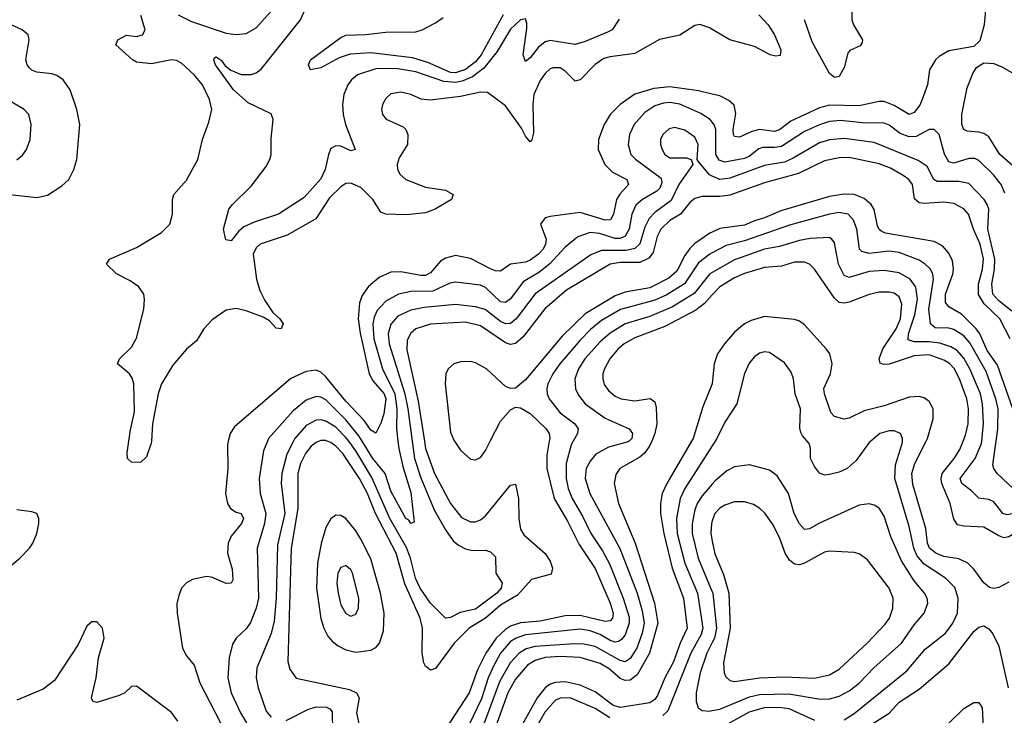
# Model space of a CAD drawing. Header units: inches. Extents: x 1649636 to 1815363, y 506543 to 641975.
# Tile 283 of 656: x 1687221 to 1691172, y 608900 to 611691. Entities that reach past the tile are written whole.
import ezdxf

# ---------------------------------------------------------------- set-up
doc = ezdxf.new("R2010")
doc.units = ezdxf.units.IN
doc.header["$MEASUREMENT"] = 0
for name, color, linetype in [('B6680', 7, 'Continuous'), ('B6681', 7, 'Continuous'), ('B6690', 7, 'Continuous'), ('B6691', 7, 'Continuous')]:
    doc.layers.add(name, color=color, linetype=linetype)

msp = doc.modelspace()

# ---------------------------------------------------------------- linework, layer by layer
at = {"layer": 'B6680', "color": 5}
for points, elevation in [([(1687749.4, 610000), (1687748.7, 609991.3), (1687730, 609937.2), (1687706, 609914), (1687670, 609915.1), (1687653.6, 609930), (1687652.8, 609952.8), (1687659.2, 610000)], 480), ([(1688057.9, 610000), (1688054.4, 609985.6), (1688056.1, 609890), (1688046.7, 609790), (1688054.2, 609750), (1688066.3, 609730), (1688090, 609715.3), (1688109.4, 609709.4), (1688119.1, 609690), (1688111.4, 609670), (1688070, 609618.5), (1688057.4, 609590), (1688055, 609550), (1688074.2, 609485.8), (1688076.2, 609443.8), (1688069.2, 609430.8), (1688050, 609429.2), (1687990, 609454.6), (1687970, 609457.6), (1687914.9, 609445.1), (1687890, 609431.8), (1687870.2, 609409.8), (1687859.2, 609380.8), (1687852.1, 609347.9), (1687852.8, 609310), (1687874.8, 609170), (1687890, 609139.3), (1687920.8, 609100.8), (1687943.4, 609030), (1688026.3, 608870)], 520), ([(1688215.7, 610000), (1688199.4, 609960.6), (1688182.3, 609850), (1688185.5, 609790), (1688209.1, 609710), (1688203, 609670), (1688173.8, 609570), (1688179.7, 609370), (1688170, 609329.7), (1688147.2, 609272.8), (1688130, 609247), (1688090.1, 609209.9), (1688074.9, 609185.1), (1688061.5, 609130), (1688056, 609050), (1688069.5, 608990), (1688106.4, 608910), (1688130.7, 608870)], 540), ([(1688319.6, 610000), (1688292.8, 609947.2), (1688272.8, 609870), (1688270.7, 609830), (1688284.3, 609710), (1688255.6, 609584.4), (1688249.8, 609370), (1688241.6, 609278.4), (1688230, 609228.6), (1688172.5, 609090), (1688170.1, 609050), (1688178.2, 609010), (1688210, 608916.9), (1688230, 608892.5)], 560), ([(1688423.3, 610000), (1688410, 609995.1), (1688390, 609979.6), (1688367.8, 609950), (1688347.8, 609910), (1688336.4, 609870), (1688337.6, 609730), (1688310.3, 609570), (1688296.5, 609116.5), (1688304.7, 609084.7), (1688330, 609049.1), (1688543.9, 609003.9), (1688572.8, 608990), (1688583.5, 608970), (1688573.1, 608910), (1688590.1, 608830)], 580), ([(1688845.2, 610000), (1688849.8, 609969.8), (1688885.5, 609870), (1688949.8, 609749.8), (1688994.2, 609694.2), (1689030, 609676.2), (1689050, 609676.6), (1689070, 609684.2), (1689090, 609700.1), (1689190, 609823.9), (1689210, 609827.2), (1689222.7, 609770), (1689223.4, 609690), (1689230, 609647.4), (1689243.9, 609623.9), (1689330, 609549.4), (1689350, 609518.8), (1689359.3, 609490), (1689354.1, 609465.9), (1689274.9, 609445.1), (1689218.4, 609381.6), (1689150, 609342.4), (1689090.5, 609290), (1689025.1, 609250), (1688965, 609190), (1688890, 609087.9), (1688870, 609081.2), (1688850, 609097.4), (1688843.2, 609110), (1688835.9, 609150), (1688837.6, 609250), (1688827.5, 609290), (1688767.1, 609427.1), (1688731.7, 609550), (1688649, 609710), (1688616.8, 609790), (1688584.9, 609850), (1688518.1, 609950), (1688490, 609980.1), (1688470, 609994.5), (1688455.2, 610000)], 580), ([(1688795.6, 610000), (1688804.6, 609930), (1688830, 609852.4), (1688884.1, 609724.1), (1688930, 609644.1), (1688960.6, 609600.6), (1688982.1, 609582.1), (1689010, 609567.8), (1689038.6, 609561.4), (1689090, 609563.1), (1689110, 609556.4), (1689130, 609536.3), (1689131.5, 609470), (1689156.4, 609430), (1689153.3, 609410), (1689135.4, 609390), (1689050, 609326.3), (1688988, 609312), (1688950, 609292.9), (1688929.3, 609289.3), (1688869.5, 609350), (1688828.4, 609410), (1688808.9, 609450), (1688789.4, 609530), (1688773.6, 609573.6), (1688706.8, 609690), (1688634, 609854), (1688570, 609961.3), (1688541.2, 610000)], 560), ([(1688738.8, 610000), (1688742.1, 609970), (1688758.4, 609898.4), (1688790, 609794), (1688804.5, 609675.5), (1688790, 609669.8), (1688782.3, 609682.3), (1688770, 609689.8), (1688710, 609799.4), (1688687.9, 609870), (1688637.5, 609930), (1688594.8, 610000)], 540), ([(1689346.1, 610000), (1689336.9, 609943.1), (1689336.3, 609890), (1689365.2, 609770), (1689418.8, 609678.8), (1689465.6, 609585.6), (1689530, 609488.8), (1689590, 609349.3), (1689601.9, 609310), (1689599.8, 609290), (1689590, 609279), (1689570, 609276.1), (1689470, 609300.5), (1689410, 609299.3), (1689310, 609278.4), (1689230, 609271.5), (1689190, 609257.3), (1689170, 609244.3), (1689133.2, 609210), (1689091.3, 609150), (1689058, 609082), (1689024.3, 608990), (1688930, 608845)], 620), ([(1688965.7, 610000), (1688990, 609963.9), (1689030, 609928.2), (1689050, 609924.8), (1689070, 609934.8), (1689090, 609962.3), (1689109.2, 610000)], 620), ([(1689442.2, 610000), (1689434.2, 609985.8), (1689413.3, 609910), (1689414, 609850), (1689422.3, 609810), (1689438.4, 609770), (1689479.4, 609699.4), (1689511.6, 609631.6), (1689559.7, 609559.7), (1689587.7, 609507.7), (1689643.2, 609370), (1689666.5, 609293.5), (1689666.8, 609270), (1689650, 609222.9), (1689636.4, 609203.6), (1689624.2, 609195.8), (1689610, 609193.7), (1689590, 609200.6), (1689550, 609223.9), (1689510, 609239.4), (1689470, 609245.2), (1689250, 609222.4), (1689212.9, 609210), (1689190, 609195.5), (1689151, 609150), (1689122.3, 609097.7), (1689100.8, 609050), (1689073.8, 608966.2), (1688990, 608790.5)], 640), ([(1689757.2, 610000), (1689750, 609981.9), (1689730, 609953.3), (1689710, 609935.9), (1689629.3, 609890), (1689613.3, 609866.7), (1689605.8, 609830), (1689623.3, 609750), (1689691.3, 609591.3), (1689768.4, 609350), (1689781.7, 609270), (1689748.6, 609150), (1689698.1, 609061.9), (1689670, 609040.8), (1689650, 609039.4), (1689630, 609047.4), (1689586, 609086), (1689550, 609108.1), (1689470, 609132.1), (1689390, 609136.1), (1689330, 609132), (1689290, 609119.8), (1689259.2, 609100.8), (1689210, 609045), (1689180.1, 608990), (1689042.7, 608610)], 680), ([(1689666.5, 610000), (1689663.1, 609996.9), (1689584.2, 609975.8), (1689532.5, 609947.5), (1689510, 609919.8), (1689494.7, 609890), (1689489.6, 609850), (1689508.7, 609790), (1689629.1, 609569.1), (1689698.8, 609390), (1689718.9, 609318.9), (1689726.4, 609270), (1689719.4, 609230), (1689697.6, 609170), (1689670, 609127.4), (1689650, 609115.2), (1689630, 609119.3), (1689530, 609175.7), (1689485.4, 609185.4), (1689446.8, 609186.8), (1689290, 609176), (1689253.9, 609166.1), (1689225.4, 609150), (1689189.1, 609110.9), (1689146.1, 609033.9), (1689055.5, 608790)], 660), ([(1689917.3, 610000), (1689817.7, 609830), (1689799.5, 609790), (1689792.4, 609750), (1689792.1, 609710), (1689805.1, 609630), (1689839.2, 609490), (1689884.1, 609370), (1689899.1, 609250), (1689870.9, 609189.1), (1689844.8, 609115.2), (1689809.8, 609050), (1689780.7, 608979.3), (1689770, 608963.5), (1689749.8, 608950.2), (1689630, 608931.7), (1689600.6, 608940.6), (1689530, 608993.8), (1689470, 609021.2), (1689410, 609034.7), (1689370, 609032.3), (1689350, 609024.5), (1689330, 609009.9), (1689297, 608970), (1689230.4, 608849.6)], 720), ([(1690000, 609981.6), (1689889.7, 609810), (1689870.8, 609770), (1689856.9, 609690), (1689859.9, 609630), (1689890, 609510.2), (1689941.1, 609390), (1689961.8, 609250), (1689955.7, 609224.3), (1689914.6, 609150), (1689821.8, 608918.2), (1689801.3, 608898.7)], 740), ([(1690000, 609828), (1689959.6, 609780.4), (1689939.7, 609750), (1689930, 609724.4), (1689918.9, 609670), (1689919.9, 609630), (1689943.5, 609530), (1690000, 609395.2)], 760), ([(1687150, 609471.6), (1687221.1, 609530), (1687259.7, 609570), (1687273.1, 609590), (1687289.8, 609630), (1687297.8, 609670), (1687297.2, 609690), (1687289.2, 609710), (1687270, 609716.9), (1687210, 609724.4)], 520), ([(1690000, 609680.1), (1689996.6, 609670), (1689993.9, 609630), (1690000, 609598.8)], 780), ([(1687856, 608876), (1687830, 608910.9), (1687690, 609017.2), (1687670, 609016.3), (1687642.6, 608990), (1687620.1, 608979.9), (1687530, 608951.8), (1687515.1, 608955.1), (1687508.6, 608970), (1687527.5, 609050), (1687537.8, 609130), (1687559.6, 609210), (1687552.8, 609250), (1687530, 609274.8), (1687510, 609275), (1687490, 609257.7), (1687456, 609184), (1687360.4, 609039.6), (1687314.9, 609005.1), (1687210, 608960.9)], 520), ([(1690000, 609192), (1689977.9, 609150), (1689951.3, 609070), (1689935.7, 608990), (1689935.1, 608955.1), (1689943.2, 608930), (1689959.3, 608919.3), (1689990, 608916.8), (1690000, 608918.8)], 760), ([(1689589.4, 608889.4), (1689530, 608927.9), (1689430, 608969.9), (1689390, 608969), (1689370, 608959), (1689330, 608913.9), (1689270, 608809.9)], 740), ([(1688290, 608879.5), (1688376.7, 608923.3), (1688410, 608934.6), (1688452.4, 608932.4), (1688465.8, 608925.8), (1688474.3, 608914.3), (1688476.2, 608836.2)], 560)]:
    msp.add_lwpolyline(points, dxfattribs=dict(at, elevation=elevation))
for points, elevation in [([(1688490, 609703.1), (1688470, 609687.7), (1688450, 609653.3), (1688430.7, 609589.3), (1688415.7, 609510), (1688412, 609410), (1688430, 609288.8), (1688441.9, 609250), (1688458.1, 609218.1), (1688476.1, 609196.1), (1688498.7, 609178.7), (1688530, 609162.4), (1688570, 609152.8), (1688630, 609161.4), (1688650, 609172.4), (1688664.9, 609190), (1688681, 609239), (1688683.8, 609310), (1688668.9, 609390), (1688630, 609527.9), (1688590, 609606.9), (1688570, 609640.5), (1688530, 609689.8), (1688510, 609702.3)], 620), ([(1688530, 609500.5), (1688510, 609492.8), (1688498.2, 609470), (1688492.9, 609430), (1688498.3, 609390), (1688510, 609343.8), (1688530, 609308.9), (1688550, 609297.4), (1688570, 609305.3), (1688580.8, 609330), (1688582.3, 609370), (1688555.9, 609470), (1688550, 609483.6)], 640)]:
    msp.add_lwpolyline(points, close=True, dxfattribs=dict(at, elevation=elevation))
at = {"layer": 'B6681', "color": 5}
for points, elevation in [([(1689627, 611693), (1689598, 611650), (1689579.6, 611640.5), (1689490, 611603.2), (1689450, 611591.3), (1689350, 611607.2), (1689330, 611602), (1689301.5, 611578.6), (1689270, 611537.6), (1689250, 611522.4), (1689240.7, 611550), (1689255.6, 611655.6), (1689256.5, 611676.5), (1689250, 611693.6), (1689230, 611689.8), (1689190, 611652.6), (1689137.3, 611562.7), (1689083.8, 611496.2), (1689038, 611462), (1688996.5, 611443.5), (1688970, 611438.6), (1688922.9, 611442.9), (1688810, 611481.8), (1688730, 611495), (1688650, 611493.1), (1688576.9, 611470), (1688551.8, 611450), (1688538, 611430), (1688521.9, 611390), (1688515.9, 611350), (1688518.9, 611310), (1688528, 611270), (1688567.7, 611170), (1688550, 611164.6), (1688510, 611182.9), (1688490, 611184.6), (1688470, 611173.7), (1688459.6, 611150), (1688446.8, 611090), (1688430, 611052.4), (1688362.1, 610977.9), (1688258.9, 610910), (1688161.7, 610878.3), (1688120.6, 610859.4), (1688098.4, 610841.6), (1688070, 610804.2), (1688048, 610808), (1688038.7, 610850), (1688060.4, 610930), (1688074.3, 610950), (1688150, 611022.4), (1688210, 611102.4), (1688224.4, 611130), (1688229.8, 611150.2), (1688230, 611214), (1688237.7, 611290), (1688230, 611313.7), (1688137.7, 611357.7), (1688079.3, 611410), (1688007, 611510), (1687999.7, 611530), (1688002.6, 611537.4), (1688010, 611541.1), (1688030, 611528.7), (1688045.7, 611505.7), (1688067.9, 611487.9), (1688110, 611470.7), (1688150, 611470.8), (1688170, 611477.7), (1688190, 611492.9), (1688347.6, 611690), (1688374.3, 611750)], 460), ([(1687659.2, 610000), (1687665.4, 610045.4), (1687682.3, 610117.7), (1687678.3, 610230), (1687672.5, 610252.5), (1687661, 610270), (1687612.8, 610310), (1687621.1, 610330), (1687670, 610376.9), (1687690, 610413.4), (1687719.4, 610530), (1687722.4, 610570), (1687719.2, 610590), (1687698.4, 610618.4), (1687663.7, 610643.7), (1687610, 610671.5), (1687569.5, 610710), (1687580.7, 610730), (1687690, 610776.3), (1687790, 610837.2), (1687823.1, 610870), (1687833.6, 610910), (1687833.5, 610970), (1687839.7, 610990), (1687890, 611047), (1687935.4, 611130), (1687954, 611210), (1687980.3, 611279.7), (1687991.9, 611330), (1687982.9, 611370), (1687954.3, 611430), (1687921.7, 611470), (1687870, 611516.4), (1687850, 611526.5), (1687830, 611529.4), (1687750, 611514.2), (1687690, 611521), (1687673.7, 611530), (1687606.3, 611590), (1687614.3, 611610), (1687650, 611629.1), (1687690, 611622.9), (1687713.5, 611630), (1687724.8, 611650), (1687707.6, 611707.6)], 480), ([(1687857.2, 611710), (1687910, 611683.7), (1688050, 611637.3), (1688090, 611631.1), (1688130, 611635.5), (1688170, 611657.6), (1688230, 611724.7)], 480), ([(1689161.4, 611710), (1689072.8, 611550), (1689050, 611522.2), (1689010, 611491.1), (1688970, 611478), (1688950, 611479.3), (1688858.4, 611518.4), (1688797.3, 611537.3), (1688630, 611557.8), (1688546.9, 611553.1), (1688502.8, 611537.2), (1688430, 611497.6), (1688388, 611490), (1688379.5, 611510), (1688387.8, 611530), (1688510, 611619.2), (1688530, 611629.3), (1688610, 611631.6), (1688690, 611640.4), (1688810, 611641.5), (1688836.2, 611650), (1688890, 611677.6), (1688919.8, 611700.2)], 440), ([(1687170, 610991.3), (1687290, 610977.1), (1687332.8, 610987.2), (1687390, 611024), (1687418.3, 611050), (1687438.7, 611090), (1687450.7, 611130), (1687462.2, 611270), (1687449.9, 611330), (1687423.4, 611410), (1687394.8, 611450), (1687370, 611466.6), (1687350, 611473.4), (1687290, 611479.9), (1687270, 611488.4), (1687259.1, 611499.1), (1687250.9, 611510), (1687246, 611530), (1687258.9, 611610), (1687254.5, 611630), (1687231.1, 611650), (1687187.3, 611670)], 520), ([(1690000, 611651.7), (1689990, 611657.8), (1689950, 611671.5), (1689930, 611667.9), (1689870, 611629), (1689789, 611611), (1689690, 611555.2), (1689590, 611541.9), (1689565.4, 611534.6), (1689530, 611511.1), (1689470, 611449.3), (1689450, 611444.7), (1689410, 611484.9), (1689390, 611497.9), (1689362.3, 611497.7), (1689350, 611493.4), (1689330, 611475.2), (1689310, 611446.5), (1689284.4, 611390), (1689279.9, 611350), (1689282.7, 611237.3), (1689275, 611205), (1689270, 611200.5), (1689250, 611223.9), (1689235, 611255), (1689170, 611344.9), (1689098.2, 611398.2), (1689070, 611399.8), (1688990, 611382.5), (1688868, 611368), (1688832.1, 611372.1), (1688790, 611390.7), (1688750, 611399.8), (1688710, 611392.9), (1688690, 611375.1), (1688676.5, 611350), (1688672.2, 611330), (1688677.1, 611310), (1688692, 611292), (1688760.4, 611260.4), (1688770.4, 611250.4), (1688778.4, 611230), (1688777, 611190), (1688743.8, 611136.2), (1688735.8, 611110), (1688737.6, 611090), (1688747.2, 611070), (1688770.5, 611050), (1688850, 611018.9), (1688930, 611007.2), (1688960.3, 610990), (1688953.4, 610970), (1688887.7, 610930), (1688850, 610915.5), (1688772, 610908), (1688690.4, 610910.4), (1688670, 610919), (1688638.4, 610970), (1688590, 611017.3), (1688550, 611034.8), (1688530, 611033.2), (1688510, 611020.8), (1688463.5, 610976.5), (1688408.8, 610891.2), (1688293.8, 610826.2), (1688186.5, 610790), (1688170, 610776.1), (1688157.6, 610750), (1688171, 610650), (1688184.8, 610604.8), (1688204.6, 610564.6), (1688236.6, 610516.6), (1688264.2, 610490), (1688277.6, 610470), (1688270.4, 610450), (1688250, 610453.3), (1688223.1, 610483.1), (1688197.6, 610497.6), (1688130, 610522.9), (1688090, 610531.8), (1688050, 610524.8), (1687993.6, 610486.4), (1687959.2, 610450), (1687930, 610403), (1687890, 610368.6), (1687835.4, 610304.6), (1687790.1, 610230), (1687776.6, 610190), (1687754.4, 610070), (1687749.4, 610000)], 480), ([(1690000, 611392.1), (1689945, 611405), (1689830, 611421.9), (1689765.4, 611414.6), (1689690, 611392), (1689630.1, 611349.9), (1689590.8, 611310), (1689566.1, 611270), (1689543.9, 611210), (1689542.4, 611170), (1689569.4, 611110), (1689599.4, 611079.4), (1689657.3, 611050), (1689664.1, 611030), (1689628.6, 610991.4), (1689615.6, 610970), (1689603.6, 610910), (1689591.9, 610888.1), (1689570, 610886.1), (1689470, 610916.7), (1689350, 610901.8), (1689330, 610895.3), (1689311.4, 610870), (1689333.8, 610810), (1689331.5, 610790), (1689321.3, 610770), (1689303.3, 610750), (1689270, 610725.6), (1689250, 610718.2), (1689190.5, 610709.5), (1689150, 610682.5), (1689130, 610683.4), (1689110, 610691.6), (1689030, 610733), (1688970, 610744.2), (1688930, 610734.1), (1688910, 610722), (1688870, 610675.3), (1688850, 610664.7), (1688830, 610664.2), (1688750, 610679.6), (1688710, 610677.7), (1688663, 610657), (1688620.1, 610619.9), (1688595.8, 610584.2), (1688584.5, 610555.5), (1688578.8, 610490), (1688587.4, 610432.6), (1688623.7, 610270), (1688640, 610240), (1688683.8, 610190), (1688690.5, 610170), (1688682.4, 610110), (1688670, 610071.8), (1688650, 610032.1), (1688630, 610043.9), (1688603, 610083), (1688530, 610160.5), (1688450, 610258.3), (1688430, 610276.2), (1688410, 610285), (1688370, 610279.9), (1688308.8, 610251.2), (1688082.5, 610057.5), (1688065.4, 610030), (1688057.9, 610000)], 520), ([(1687210, 611129.2), (1687232.3, 611147.7), (1687248.7, 611170), (1687263.1, 611210), (1687267.1, 611270), (1687257.4, 611310), (1687239.5, 611330), (1687190, 611359.7)], 540), ([(1690000, 611279.1), (1689991.2, 611290), (1689954.3, 611314.3), (1689870, 611352.3), (1689830, 611358.9), (1689804.3, 611355.7), (1689770, 611345.6), (1689730, 611318.4), (1689687.3, 611270), (1689668, 611230), (1689662.3, 611190), (1689673.4, 611150), (1689691.5, 611131.5), (1689794.5, 611054.5), (1689797.7, 611037.7), (1689790, 611015), (1689777.8, 611002.2), (1689719.8, 610970), (1689693.5, 610946.5), (1689677.9, 610910), (1689666.7, 610850), (1689650, 610822.7), (1689630, 610813.3), (1689610, 610812.5), (1689547.2, 610832.8), (1689510, 610837), (1689460.1, 610819.9), (1689410, 610778.4), (1689348.7, 610711.3), (1689303.7, 610676.3), (1689241.4, 610638.6), (1689190, 610571), (1689170, 610555.9), (1689150, 610558.8), (1689090, 610616.7), (1689070, 610625.3), (1688970, 610637.4), (1688946.4, 610633.6), (1688878.9, 610601.1), (1688790, 610599.9), (1688741.3, 610590), (1688690, 610561.6), (1688655.3, 610524.7), (1688643.1, 610496.9), (1688637.9, 610470), (1688642.4, 610410), (1688676.4, 610290), (1688726.9, 610190), (1688734.3, 610130), (1688733.4, 610050), (1688738.8, 610000)], 540), ([(1690000, 611063.4), (1689988.4, 611068.4), (1689943.1, 611123.1), (1689939.7, 611130), (1689943, 611190), (1689930, 611219.3), (1689890, 611247.7), (1689850, 611258.3), (1689826.8, 611253.2), (1689801.6, 611230), (1689792.1, 611210), (1689791.9, 611190), (1689798.6, 611170), (1689810.2, 611150), (1689830, 611136.3), (1689896.6, 611136.6), (1689915.5, 611130), (1689921.8, 611110), (1689865.4, 611030), (1689834.6, 610965.4), (1689770, 610917.8), (1689746.9, 610893.1), (1689730, 610857.8), (1689708.8, 610791.2), (1689690, 610772.3), (1689654.6, 610765.4), (1689555.5, 610764.5), (1689512.6, 610747.4), (1689290, 610590.3), (1689213.2, 610490), (1689190, 610471.7), (1689170, 610470.3), (1689150, 610480.3), (1689088.2, 610528.2), (1689050, 610538.2), (1688970, 610547.7), (1688843.9, 610536.1), (1688790, 610525.7), (1688738.5, 610501.5), (1688710, 610469.8), (1688700.1, 610430), (1688703, 610390), (1688765.9, 610190), (1688778.8, 610130), (1688795.6, 610000)], 560), ([(1690000, 610981.7), (1689958.4, 610981.6), (1689930, 610973.4), (1689910, 610957.5), (1689872.6, 610910), (1689830, 610884.6), (1689793.6, 610850), (1689779, 610821), (1689763.6, 610756.4), (1689745.8, 610734.2), (1689710, 610717), (1689630, 610716.5), (1689590, 610709.6), (1689414.7, 610605.3), (1689328.7, 610531.3), (1689241.9, 610418.1), (1689210, 610391.7), (1689190, 610388.3), (1689170, 610394.4), (1689070, 610462.2), (1689010, 610476.8), (1688870, 610468.8), (1688811.1, 610450), (1688788.8, 610431.2), (1688776.4, 610403.6), (1688774, 610366), (1688820.5, 610160.5), (1688845.2, 610000)], 580), ([(1690000, 610838.6), (1689990, 610833.9), (1689930, 610792.8), (1689910, 610773.4), (1689890, 610745), (1689858, 610682), (1689825.8, 610654.2), (1689750, 610614.8), (1689650, 610597), (1689610, 610583.2), (1689490, 610510.7), (1689398.4, 610421.6), (1689250, 610245.4), (1689210, 610213.1), (1689190, 610211.8), (1689170, 610219.5), (1689093.6, 610290), (1689050, 610314.8), (1689030, 610319.4), (1688990, 610317.6), (1688963.2, 610310), (1688939.8, 610290), (1688930.5, 610269.5), (1688927.8, 610230), (1688950, 610036.5), (1688963.4, 610003.4), (1688965.7, 610000)], 620), ([(1690000, 610754.8), (1689990, 610749.5), (1689944.8, 610715.2), (1689888.8, 610631.2), (1689814.9, 610585.1), (1689770, 610564.9), (1689631.4, 610528.6), (1689556.1, 610483.9), (1689511.8, 610448.2), (1689470, 610405.7), (1689388.3, 610310), (1689360.8, 610270), (1689340.1, 610230), (1689335.8, 610210), (1689337.4, 610190), (1689345.1, 610170), (1689390, 610112.9), (1689448.6, 610070), (1689462.2, 610050), (1689459.3, 610030), (1689442.2, 610000)], 640), ([(1690000, 610676.8), (1689990, 610671.1), (1689927.2, 610592.8), (1689840.8, 610539.2), (1689750, 610500.1), (1689650, 610470), (1689590, 610433.1), (1689550, 610398.3), (1689489.2, 610330), (1689463.3, 610290), (1689449.1, 610250), (1689451.3, 610210), (1689463.9, 610183.9), (1689490, 610149.5), (1689570, 610092.7), (1689666, 610050), (1689679.7, 610030), (1689677.6, 610010), (1689666.5, 610000)], 660), ([(1690000, 610586.5), (1689968.3, 610551.7), (1689934.3, 610525.7), (1689810, 610460.5), (1689690, 610414.5), (1689647.1, 610390), (1689622.7, 610370), (1689589, 610330), (1689567.3, 610290), (1689561.6, 610270), (1689560.5, 610250), (1689566.6, 610226.6), (1689583.1, 610203.1), (1689610, 610180.8), (1689634.9, 610170), (1689690, 610161.4), (1689751.3, 610171.3), (1689770, 610158), (1689775.3, 610135.3), (1689777.2, 610070), (1689769, 610030), (1689757.2, 610000)], 680), ([(1690000, 610231.7), (1689999.8, 610230), (1689962.8, 610137.2), (1689923.1, 610010), (1689917.3, 610000)], 720), ([(1688594.8, 610000), (1688581.6, 610021.6), (1688530, 610085), (1688450, 610166.2), (1688430, 610176.3), (1688410, 610179.4), (1688370, 610164.3), (1688318.8, 610121.2), (1688219.8, 610010), (1688215.7, 610000)], 540), ([(1689109.2, 610000), (1689150, 610079.8), (1689190, 610126), (1689210, 610135.9), (1689230, 610133.5), (1689270, 610110.7), (1689334.2, 610050), (1689345.1, 610030), (1689347.7, 610010), (1689346.1, 610000)], 620), ([(1688541.2, 610000), (1688530, 610015), (1688490, 610056.3), (1688450, 610079.7), (1688430, 610084.8), (1688410, 610083.7), (1688370, 610062.6), (1688324.7, 610010), (1688319.6, 610000)], 560), ([(1688455.2, 610000), (1688450, 610001.9), (1688430, 610002.5), (1688423.3, 610000)], 580)]:
    msp.add_lwpolyline(points, dxfattribs=dict(at, elevation=elevation))
at = {"layer": 'B6690', "color": 5}
for points, elevation in [([(1690011.8, 610000), (1690000, 609981.6)], 740), ([(1690636.4, 610000), (1690630, 609994.6), (1690577.9, 609922.1), (1690541.7, 609890), (1690510, 609875.3), (1690470, 609866.6), (1690450, 609863.9), (1690430, 609871.3), (1690410, 609897.6), (1690393.7, 609930), (1690394.7, 609970), (1690389.5, 609990), (1690380.7, 610000)], 740), ([(1690530, 608881.7), (1690570, 608907), (1690781.5, 609078.5), (1690854.6, 609165.4), (1690936.7, 609230), (1690965.6, 609270), (1690983.7, 609310), (1690987.1, 609370), (1690972.9, 609412.9), (1690936, 609450), (1690850, 609506.2), (1690821.1, 609541.1), (1690808.6, 609570), (1690790, 609657.7), (1690732.4, 609850), (1690735.1, 609904.9), (1690762.7, 609990), (1690763.2, 610000)], 740), ([(1691190, 609434.1), (1691150, 609413), (1691130, 609409), (1691112.9, 609412.9), (1691090, 609431.6), (1691050, 609486.6), (1691025.8, 609510), (1690990, 609528.4), (1690930, 609537.4), (1690896.8, 609550), (1690872, 609570), (1690863.4, 609590), (1690856.9, 609650), (1690805.6, 609825.6), (1690801, 609870), (1690812.9, 609910), (1690858.2, 610000)], 720), ([(1691709.7, 610000), (1691670, 609979.7), (1691610, 609936.2), (1691547.2, 609870), (1691476.5, 609810), (1691354.8, 609745.2), (1691210, 609627.7), (1691190, 609615.6), (1691170, 609612.5), (1691150, 609619.5), (1691090, 609654.6), (1691010, 609658.7), (1690984.5, 609664.5), (1690970, 609687.1), (1690955.1, 609750), (1690921.4, 609830), (1690918, 609850), (1690922.1, 609870), (1690970.8, 609930), (1690993.8, 609966.2), (1691006.8, 610000)], 680), ([(1691595, 610000), (1691590, 609995.9), (1691514.8, 609905.2), (1691450, 609846.7), (1691410, 609825.4), (1691330, 609801.7), (1691246.9, 609733), (1691210, 609710.3), (1691183.8, 609703.8), (1691165.9, 609710), (1691130, 609756.8), (1691110, 609765.2), (1691070, 609770.7), (1691040.6, 609800.6), (1691001.5, 609830), (1690995.4, 609850), (1691055.2, 609930), (1691080.9, 609990), (1691081.9, 610000)], 660), ([(1691528.5, 610000), (1691490, 609949.2), (1691430, 609897.9), (1691390, 609877.7), (1691330, 609871.5), (1691310, 609864.5), (1691230, 609804.8), (1691210, 609807.9), (1691143.7, 609870), (1691129.9, 609889.9), (1691125.4, 609905.4), (1691138.9, 610000)], 640), ([(1690000, 608918.8), (1690030, 608925), (1690150, 608973.6), (1690190, 608982.9), (1690306.7, 608986.7), (1690434.8, 608965.2), (1690470, 608966.4), (1690510, 608976.6), (1690550, 608998), (1690590, 609029.6), (1690647.9, 609090), (1690759.3, 609190), (1690810, 609263.5), (1690850, 609310.3), (1690865.4, 609350), (1690862.4, 609370), (1690851.4, 609390), (1690810, 609439.5), (1690759.2, 609519.2), (1690716.3, 609616.3), (1690690, 609698.7), (1690670, 609730.9), (1690650, 609743.5), (1690630, 609747.8), (1690590, 609742.8), (1690430, 609670.5), (1690390, 609647.5), (1690370, 609645), (1690350, 609667.8), (1690328.5, 609710), (1690306.4, 609790), (1690260.6, 609860.6), (1690230, 609883.9), (1690150, 609905.2), (1690090, 609897.5), (1690058.8, 609881.2), (1690010, 609839.9), (1690000, 609828)], 760), ([(1690000, 609598.8), (1690010, 609547.6), (1690045.1, 609465.1), (1690066, 609390), (1690071.6, 609250), (1690044.6, 609110), (1690047.8, 609070), (1690054.5, 609054.5), (1690070, 609039.8), (1690090, 609035.7), (1690190, 609051), (1690290, 609053.9), (1690410, 609049.3), (1690470, 609062.5), (1690510, 609085.1), (1690621.6, 609190), (1690694.3, 609265.7), (1690710.9, 609290), (1690724.9, 609330), (1690725.4, 609370), (1690710.6, 609410), (1690623.2, 609523.2), (1690590, 609547.3), (1690570, 609553.7), (1690470, 609558.9), (1690450, 609555.2), (1690370, 609510.4), (1690350, 609504.3), (1690330, 609507), (1690310, 609522.9), (1690292.2, 609550), (1690271.6, 609610), (1690244, 609664), (1690210.9, 609710.9), (1690190.4, 609730.4), (1690165.3, 609745.3), (1690130, 609756.5), (1690090, 609755.9), (1690050, 609742.8), (1690030, 609730.5), (1690010, 609709.8), (1690000, 609680.1)], 780), ([(1690000, 609395.2), (1690002.2, 609390), (1690017.4, 609250), (1690009.5, 609210), (1690000, 609192)], 760), ([(1690630, 608857.8), (1690710, 608909.1), (1690750, 608952.2), (1690830, 609004.3), (1690950, 609107.2), (1691050, 609236.3), (1691070, 609253.7), (1691090, 609258.8), (1691110, 609247.3), (1691126.3, 609226.3), (1691150, 609177.4), (1691187.7, 609010)], 720), ([(1690950, 608868.7), (1691010, 608927.1), (1691050, 608951.2), (1691070, 608951.3), (1691083.1, 608930), (1691090.8, 608770.8)], 680), ([(1690050, 608859.1), (1690150, 608913.8), (1690210, 608931.4), (1690270, 608933.3), (1690306.9, 608926.9), (1690410, 608879.9)], 740)]:
    msp.add_lwpolyline(points, dxfattribs=dict(at, elevation=elevation))
at = {"layer": 'B6691', "color": 5}
for points, elevation in [([(1691101.4, 611790), (1691091.3, 611670), (1691073.5, 611606.5), (1691050, 611583.6), (1690950, 611565.7), (1690910, 611543.1), (1690896, 611530), (1690871.4, 611490), (1690863.2, 611430), (1690842.7, 611370), (1690832.5, 611347.5), (1690810, 611318.2), (1690790, 611310.9), (1690730, 611347.1), (1690690, 611361.9), (1690670, 611362.6), (1690590, 611345.3), (1690470, 611348.3), (1690430, 611337.6), (1690316, 611284), (1690270, 611248.8), (1690250, 611242.3), (1690189.8, 611250.2), (1690158.3, 611241.7), (1690110, 611219.9), (1690090, 611222.5), (1690085.2, 611230), (1690083.7, 611250), (1690094.4, 611314.4), (1690087.4, 611347.4), (1690066.8, 611366.8), (1690030, 611385), (1690000, 611392.1)], 520), ([(1690186.7, 611710), (1690224.4, 611670), (1690249.2, 611630), (1690275.2, 611570), (1690272.5, 611547.5), (1690255, 611545), (1690232, 611550), (1690170, 611582.8), (1690070, 611609.4), (1690000, 611651.7)], 480), ([(1690560.8, 611730), (1690560.4, 611690), (1690566.3, 611670), (1690602.6, 611610), (1690601.1, 611598.9), (1690593.8, 611586.2), (1690552.3, 611567.7), (1690543.7, 611556.3), (1690530, 611499.3), (1690510, 611463.4), (1690490, 611458.5), (1690470, 611475.4), (1690401.3, 611601.3), (1690370, 611690.8)], 480), ([(1691237.2, 611077.2), (1691153.5, 611150), (1691110, 611220.5), (1691090, 611234.2), (1691070, 611239.6), (1691023.4, 611243.4), (1691009.9, 611249.9), (1691001.7, 611270), (1691002, 611310), (1691023.2, 611416.8), (1691045.2, 611474.8), (1691061.1, 611498.9), (1691090, 611517.7), (1691130, 611515.2), (1691162.1, 611502.1), (1691230, 611462.8)], 520), ([(1691174.6, 610994.6), (1691159.6, 611030), (1691128.9, 611068.9), (1691070, 611126), (1691053.9, 611133.9), (1691030, 611133.8), (1690970, 611115), (1690950, 611120.5), (1690931.9, 611151.9), (1690911.1, 611230), (1690890, 611249.8), (1690870, 611250.5), (1690817.9, 611222.1), (1690790, 611220.3), (1690754.4, 611234.4), (1690710, 611267.7), (1690690, 611275.6), (1690602.8, 611277.2), (1690514.3, 611285.7), (1690470, 611282.2), (1690430, 611269.6), (1690370, 611242.1), (1690277.5, 611182.5), (1690250, 611178), (1690201.5, 611178.5), (1690187.1, 611172.9), (1690150, 611143.1), (1690130, 611134.4), (1690050, 611118.8), (1690027.6, 611127.6), (1690014.5, 611150), (1690014.1, 611250), (1690007.3, 611270), (1690000, 611279.1)], 540), ([(1691201.8, 610521.8), (1691150, 610562.4), (1691126.4, 610590), (1691121.7, 610630), (1691132.8, 610690), (1691134.4, 610730), (1691106.3, 610850), (1691109.4, 610930), (1691103.6, 610950), (1691091.1, 610970), (1691030, 611033.5), (1690990, 611042.1), (1690902.1, 611042.1), (1690888.8, 611050), (1690861.8, 611101.8), (1690826.3, 611126.3), (1690650, 611198.6), (1690530, 611213.6), (1690470, 611208.8), (1690430, 611196.2), (1690325.4, 611134.6), (1690290, 611118.9), (1690210, 611105.2), (1690070, 611054.5), (1690030, 611050.3), (1690000, 611063.4)], 560), ([(1691196.1, 610410), (1691154.4, 610490), (1691091, 610551), (1691068.1, 610588.1), (1691069.1, 610630), (1691084.9, 610690), (1691088.8, 610731.2), (1691074.6, 610790), (1691047.9, 610850), (1691028.5, 610910), (1691010, 610931.9), (1690970, 610953.8), (1690930, 610958.2), (1690850, 610953.2), (1690830, 610955.8), (1690812.2, 610972.2), (1690803.1, 611030), (1690789.3, 611049.3), (1690766.3, 611066.3), (1690715.7, 611095.7), (1690670, 611113.1), (1690550, 611137.8), (1690510, 611136.7), (1690450, 611123.9), (1690346.6, 611073.4), (1690210, 611035.7), (1690070, 610986.8), (1690030, 610981.8), (1690000, 610981.7)], 580), ([(1691206.8, 610130), (1691145, 610305), (1691103.3, 610363.3), (1691073.6, 610430), (1691059, 610450), (1691000.1, 610510), (1690950, 610539.4), (1690935.9, 610555.9), (1690936.1, 610590), (1690965, 610670), (1690968.3, 610690), (1690963.7, 610723.7), (1690950, 610754.6), (1690923.8, 610783.8), (1690890, 610801.4), (1690694.7, 610834.7), (1690680.6, 610840.6), (1690669.3, 610849.3), (1690663.1, 610863.1), (1690649.6, 610929.6), (1690637.8, 610950), (1690610, 610973.8), (1690570, 610989.1), (1690530, 610991.4), (1690470, 610981.4), (1690275.4, 610924.6), (1690210, 610895.4), (1690170, 610884.3), (1690130, 610866.9), (1690030, 610852.5), (1690000, 610838.6)], 620), ([(1691138.9, 610000), (1691146, 610050), (1691147.4, 610130), (1691137.8, 610170), (1691099.1, 610279.1), (1691034.2, 610394.2), (1691010, 610422.2), (1690970, 610447.9), (1690950, 610453.5), (1690894.4, 610454.4), (1690875.8, 610470), (1690869.7, 610530), (1690888.3, 610650), (1690885.8, 610670), (1690875.5, 610690), (1690855, 610710), (1690830, 610725.6), (1690750, 610756.8), (1690710, 610762.4), (1690630, 610753.2), (1690600.7, 610760.7), (1690590.4, 610770.4), (1690580.8, 610850), (1690566.8, 610886.8), (1690546, 610910), (1690510, 610916.6), (1690470, 610909.9), (1690310, 610867.1), (1690130, 610803.7), (1690055.7, 610784.3), (1690000, 610754.8)], 640), ([(1691081.9, 610000), (1691088.7, 610071.3), (1691084.3, 610150), (1691076.2, 610190), (1691034, 610290), (1691010, 610332.8), (1690983.4, 610363.4), (1690957.9, 610377.9), (1690913.6, 610393.6), (1690870, 610399), (1690810, 610398.7), (1690786.2, 610406.2), (1690786.9, 610430), (1690813.3, 610506.7), (1690823.3, 610570), (1690817.1, 610617.1), (1690793.9, 610650), (1690750, 610675.4), (1690690, 610685.2), (1690630, 610680.5), (1690550, 610657.1), (1690530, 610664.7), (1690506.3, 610710), (1690490, 610795.1), (1690480.4, 610810), (1690470, 610816.8), (1690392.6, 610812.6), (1690350, 610805), (1690270, 610780.7), (1690210, 610770.3), (1690090, 610727.8), (1690000, 610676.8)], 660), ([(1691006.8, 610000), (1691016, 610024), (1691026.4, 610070), (1691028, 610130), (1691021.7, 610170), (1690991.9, 610250), (1690970.8, 610290.8), (1690951.7, 610311.7), (1690930, 610324.7), (1690870, 610346.2), (1690810, 610341.8), (1690710, 610308.7), (1690687.1, 610307.1), (1690673.2, 610313.2), (1690670.5, 610330), (1690684.9, 610370), (1690738, 610450), (1690755.9, 610490), (1690760.5, 610550), (1690750, 610578.3), (1690730, 610593.5), (1690710, 610598.1), (1690670, 610597.1), (1690630, 610587.8), (1690550, 610558.1), (1690530, 610553.1), (1690510, 610555.9), (1690490, 610573.9), (1690409.9, 610689.9), (1690390, 610709.8), (1690370, 610718.6), (1690330, 610717.6), (1690277.9, 610702.1), (1690210, 610696.7), (1690130, 610672.8), (1690090, 610655.7), (1690030, 610619.5), (1690000, 610586.5)], 680), ([(1690858.2, 610000), (1690863.3, 610010), (1690886.8, 610090), (1690886.5, 610130), (1690870, 610159.5), (1690850, 610173.9), (1690830, 610178.8), (1690790, 610175.9), (1690690, 610141.6), (1690610, 610121.9), (1690550, 610092.1), (1690530, 610088), (1690490, 610099), (1690475.3, 610115.3), (1690449.9, 610190.1), (1690448.2, 610211.8), (1690474.1, 610270), (1690481.6, 610310), (1690472.2, 610350), (1690456.8, 610370), (1690370, 610466.9), (1690350, 610481.6), (1690330, 610488.3), (1690210, 610500.2), (1690155.7, 610484.3), (1690129.2, 610470), (1690090, 610437.5), (1690048.6, 610390), (1690021.3, 610350), (1690008, 610310), (1690000, 610231.7)], 720), ([(1690380.7, 610000), (1690361.7, 610021.7), (1690355.3, 610035.3), (1690351.7, 610051.7), (1690354.3, 610130), (1690332.9, 610190), (1690325.5, 610250), (1690317.3, 610277.3), (1690290, 610314.3), (1690230, 610355.1), (1690210, 610357.8), (1690190, 610352.5), (1690170, 610338.8), (1690147.8, 610312.2), (1690128.8, 610271.2), (1690098.4, 610150), (1690050, 610076.4), (1690018.3, 610010), (1690011.8, 610000)], 740), ([(1690763.2, 610000), (1690763.7, 610010), (1690755.6, 610030), (1690730, 610041.1), (1690710, 610041.8), (1690672, 610030), (1690636.4, 610000)], 740)]:
    msp.add_lwpolyline(points, dxfattribs=dict(at, elevation=elevation))

doc.saveas('drawing.dxf')
